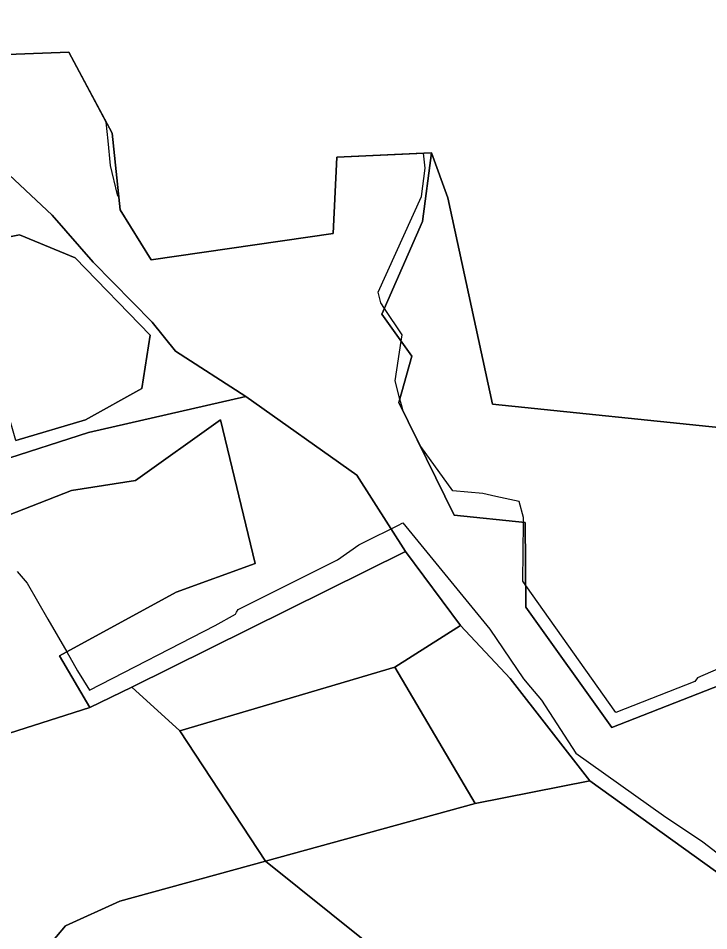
# Model space of a CAD drawing. Extents: x -477304 to -465429, y -1159113 to -1149210.
# Drawn here: x -474719.8 to -474554.2, y -1154657.1 to -1154438.1 of the extents above; entities that cross this region are included whole.
import ezdxf

# ---------------------------------------------------------------- set-up
doc = ezdxf.new("R2010")
doc.units = 0
for name, color, linetype in [('BPEJ_s', 7, 'Continuous'), ('orna_s', 7, 'Continuous'), ('ostatni_s', 7, 'Continuous'), ('PUPFL_s', 7, 'Continuous'), ('trav_porost_s', 7, 'Continuous')]:
    doc.layers.add(name, color=color, linetype=linetype)

msp = doc.modelspace()

# ---------------------------------------------------------------- linework, layer by layer
at = {"layer": 'BPEJ_s'}
for points in [[(-474550.11, -1154593.4), (-474556.92, -1154596.38), (-474557.56, -1154597.23), (-474576.47, -1154604.65), (-474598.09, -1154574.21), (-474598.81, -1154573.2), (-474598.61, -1154559.1), (-474598.6, -1154557.89), (-474599.66, -1154554.06), (-474605.28, -1154552.83), (-474608.38, -1154552.15), (-474615.61, -1154551.51), (-474623.26, -1154540.88), (-474627.51, -1154532.37), (-474627.91, -1154530.86), (-474628.28, -1154529.5), (-474629.43, -1154525.14), (-474627.96, -1154515.63), (-474627.81, -1154514.64), (-474627.73, -1154514.09), (-474631.97, -1154507.73), (-474632.83, -1154506.43), (-474633.47, -1154503.88), (-474623.05, -1154480.91), (-474622.2, -1154474.11), (-474622.59, -1154470.47), (-474643.38, -1154471.47), (-474644.24, -1154489.74), (-474687.92, -1154496.11), (-474695.33, -1154484.05), (-474695.66, -1154480.96), (-474695.98, -1154480.49), (-474697.68, -1154473.47), (-474698.25, -1154467.57), (-474698.69, -1154463.03), (-474707.61, -1154446.26), (-474752.04, -1154447.93)], [(-474550.11, -1154593.4), (-474556.92, -1154596.38), (-474557.56, -1154597.23), (-474576.47, -1154604.65), (-474598.09, -1154574.21), (-474598.81, -1154573.2), (-474598.61, -1154559.1), (-474598.6, -1154557.89), (-474599.66, -1154554.06), (-474605.28, -1154552.83), (-474608.38, -1154552.15), (-474615.61, -1154551.51), (-474623.26, -1154540.88), (-474627.51, -1154532.37), (-474627.91, -1154530.86), (-474628.28, -1154529.5), (-474629.43, -1154525.14), (-474627.96, -1154515.63), (-474627.81, -1154514.64), (-474627.73, -1154514.09), (-474631.97, -1154507.73), (-474632.83, -1154506.43), (-474633.47, -1154503.88), (-474623.05, -1154480.91), (-474622.2, -1154474.11), (-474622.59, -1154470.47), (-474643.38, -1154471.47), (-474644.24, -1154489.74), (-474687.92, -1154496.11), (-474695.33, -1154484.05), (-474695.66, -1154480.96), (-474695.98, -1154480.49), (-474697.68, -1154473.47), (-474698.25, -1154467.57), (-474698.69, -1154463.03), (-474707.61, -1154446.26), (-474752.04, -1154447.93)], [(-474720.01, -1154570.86), (-474717.67, -1154573.62), (-474712.68, -1154582.29), (-474708.16, -1154590.16), (-474705.55, -1154594.67), (-474702.68, -1154599.33), (-474672.59, -1154583.83), (-474667.7, -1154581.07), (-474667.42, -1154580.59), (-474667.07, -1154580), (-474643.25, -1154568.1), (-474638.15, -1154564.48), (-474635.21, -1154563.02), (-474630.39, -1154560.61), (-474628.79, -1154559.8), (-474627.53, -1154559.17), (-474606.68, -1154584.68), (-474598.6, -1154596.59), (-474596.93, -1154598.59), (-474594.34, -1154601.69), (-474586.05, -1154614.45), (-474565.06, -1154629.42), (-474555.64, -1154635.72), (-474542.89, -1154645.5)], [(-474720.01, -1154570.86), (-474717.67, -1154573.62), (-474712.68, -1154582.29), (-474708.16, -1154590.16), (-474705.55, -1154594.67), (-474702.68, -1154599.33), (-474672.59, -1154583.83), (-474667.7, -1154581.07), (-474667.42, -1154580.59), (-474667.07, -1154580), (-474643.25, -1154568.1), (-474638.15, -1154564.48), (-474635.21, -1154563.02), (-474630.39, -1154560.61), (-474628.79, -1154559.8), (-474627.53, -1154559.17), (-474606.68, -1154584.68), (-474598.6, -1154596.59)], [(-474598.6, -1154596.59), (-474596.93, -1154598.59), (-474594.34, -1154601.69), (-474586.05, -1154614.45), (-474565.06, -1154629.42), (-474555.64, -1154635.72), (-474542.89, -1154645.5)]]:
    msp.add_lwpolyline(points, dxfattribs=at)
at = {"layer": 'orna_s'}
msp.add_lwpolyline([(-474629.52, -1154593.83), (-474610.2, -1154626.53), (-474660.51, -1154640.35), (-474681.01, -1154609.05)], close=True, dxfattribs=at)
at = {"layer": 'ostatni_s'}
for points in [[(-474610.2, -1154626.53), (-474629.52, -1154593.83), (-474613.73, -1154583.83), (-474601.82, -1154596.53), (-474582.76, -1154621.11)], [(-474688.61, -1154675.12), (-474719.22, -1154668.63), (-474708.42, -1154655.91), (-474695.41, -1154649.98), (-474660.51, -1154640.35), (-474605.15, -1154684.77), (-474606.68, -1154685.72), (-474619.79, -1154682.46), (-474627.35, -1154682.18), (-474661.62, -1154676.95), (-474667.26, -1154676.92), (-474676.53, -1154675.18)]]:
    msp.add_lwpolyline(points, close=True, dxfattribs=at)
at = {"layer": 'PUPFL_s'}
for points in [[(-474540.4, -1154651.54), (-474582.76, -1154621.11), (-474601.82, -1154596.53), (-474613.73, -1154583.83), (-474626.95, -1154566.04), (-474638.56, -1154547.71), (-474665.24, -1154528.9), (-474682.06, -1154517.99), (-474687.63, -1154511.05), (-474701.85, -1154496.61), (-474711.65, -1154485.35), (-474724.62, -1154473.31), (-474734.61, -1154467.63), (-474756.31, -1154459.25), (-474754.62, -1154456.2), (-474764.55, -1154448.68), (-474802.25, -1154407.96)], [(-474766.79, -1154432.54), (-474752.04, -1154447.93), (-474707.61, -1154446.26), (-474697.28, -1154465.67), (-474695.33, -1154484.05), (-474687.92, -1154496.11), (-474644.24, -1154489.74), (-474643.38, -1154471.47), (-474620.7, -1154470.38), (-474622.83, -1154486.87), (-474632.59, -1154509.15), (-474625.41, -1154519.2), (-474628.51, -1154530.34), (-474615.25, -1154557.33), (-474598.23, -1154559.14), (-474598.04, -1154579.45), (-474577.43, -1154608.26), (-474534.34, -1154591.42)], [(-474724.62, -1154473.31), (-474711.65, -1154485.35), (-474701.85, -1154496.61), (-474687.63, -1154511.05), (-474682.06, -1154517.99), (-474665.24, -1154528.9), (-474702.94, -1154537.53), (-474767.04, -1154558.14)], [(-474720.33, -1154539.46), (-474703.62, -1154534.48), (-474690.13, -1154526.92), (-474688.12, -1154514.17), (-474706.11, -1154495.64), (-474719.44, -1154490.12), (-474733.76, -1154492.95)]]:
    msp.add_lwpolyline(points, dxfattribs=at)
for points in [[(-474534.34, -1154591.42), (-474577.43, -1154608.26), (-474598.04, -1154579.45), (-474598.23, -1154559.14), (-474615.25, -1154557.33), (-474628.51, -1154530.34), (-474625.41, -1154519.2), (-474632.59, -1154509.15), (-474622.83, -1154486.87), (-474620.7, -1154470.38), (-474616.8, -1154481.18), (-474606.07, -1154530.68), (-474548.72, -1154536.66), (-474547.43, -1154541.62)], [(-474720.33, -1154539.46), (-474733.76, -1154492.95), (-474719.44, -1154490.12), (-474706.11, -1154495.64), (-474688.12, -1154514.17), (-474690.13, -1154526.92), (-474703.62, -1154534.48)], [(-474671.26, -1154534.48), (-474691.7, -1154549.01), (-474706.98, -1154551.4), (-474766.44, -1154574.71), (-474777.11, -1154570.74), (-474799.67, -1154581.5), (-474811.22, -1154571.13), (-474795.64, -1154562.41), (-474767.04, -1154558.14), (-474702.94, -1154537.53), (-474665.24, -1154528.9), (-474638.56, -1154547.71), (-474626.95, -1154566.04), (-474692.53, -1154598.6), (-474702.61, -1154603.45), (-474709.9, -1154591.11), (-474681.95, -1154575.84), (-474662.99, -1154568.96)], [(-474671.26, -1154534.48), (-474662.99, -1154568.96), (-474681.95, -1154575.84), (-474709.9, -1154591.11), (-474702.61, -1154603.45), (-474750.99, -1154618.9), (-474783.77, -1154576.5), (-474799.67, -1154581.5), (-474777.11, -1154570.74), (-474766.44, -1154574.71), (-474706.98, -1154551.4), (-474691.7, -1154549.01)], [(-474436.97, -1154712.36), (-474470.79, -1154694.05), (-474479.51, -1154698.63), (-474512.5, -1154695.38), (-474529.72, -1154698.35), (-474544.49, -1154713.13), (-474552.63, -1154731.76), (-474553.94, -1154735.28), (-474579.09, -1154710.9), (-474605.15, -1154684.77), (-474660.51, -1154640.35), (-474610.2, -1154626.53), (-474582.76, -1154621.11), (-474540.4, -1154651.54), (-474500.33, -1154671.41), (-474464.4, -1154687.15), (-474430.19, -1154708.17), (-474419.75, -1154720.15), (-474413.77, -1154727.01), (-474417.06, -1154730.17), (-474421.5, -1154724.95)]]:
    msp.add_lwpolyline(points, close=True, dxfattribs=at)
at = {"layer": 'trav_porost_s'}
msp.add_lwpolyline([(-474503.73, -1154426.92), (-474504.41, -1154455.05), (-474495.05, -1154471.02), (-474481.56, -1154512.48), (-474480.67, -1154521.18), (-474496, -1154546.74), (-474541.1, -1154542.25), (-474547.43, -1154541.62), (-474548.72, -1154536.66), (-474606.07, -1154530.68), (-474616.8, -1154481.18), (-474620.7, -1154470.38), (-474643.38, -1154471.47), (-474644.24, -1154489.74), (-474687.92, -1154496.11), (-474695.33, -1154484.05), (-474697.28, -1154465.67), (-474707.61, -1154446.26), (-474752.04, -1154447.93), (-474766.79, -1154432.54)], dxfattribs=at)
for points in [[(-474626.95, -1154566.04), (-474613.73, -1154583.83), (-474629.52, -1154593.83), (-474681.01, -1154609.05), (-474692.53, -1154598.6)], [(-474708.42, -1154655.91), (-474719.22, -1154668.63), (-474730.7, -1154665.87), (-474737.54, -1154662.69), (-474756.83, -1154648.29), (-474765.58, -1154641.22), (-474772.16, -1154633.6), (-474764.1, -1154623.48), (-474750.99, -1154618.9), (-474702.61, -1154603.45), (-474692.53, -1154598.6), (-474681.01, -1154609.05), (-474660.51, -1154640.35), (-474695.41, -1154649.98)]]:
    msp.add_lwpolyline(points, close=True, dxfattribs=at)

doc.saveas('drawing.dxf')
